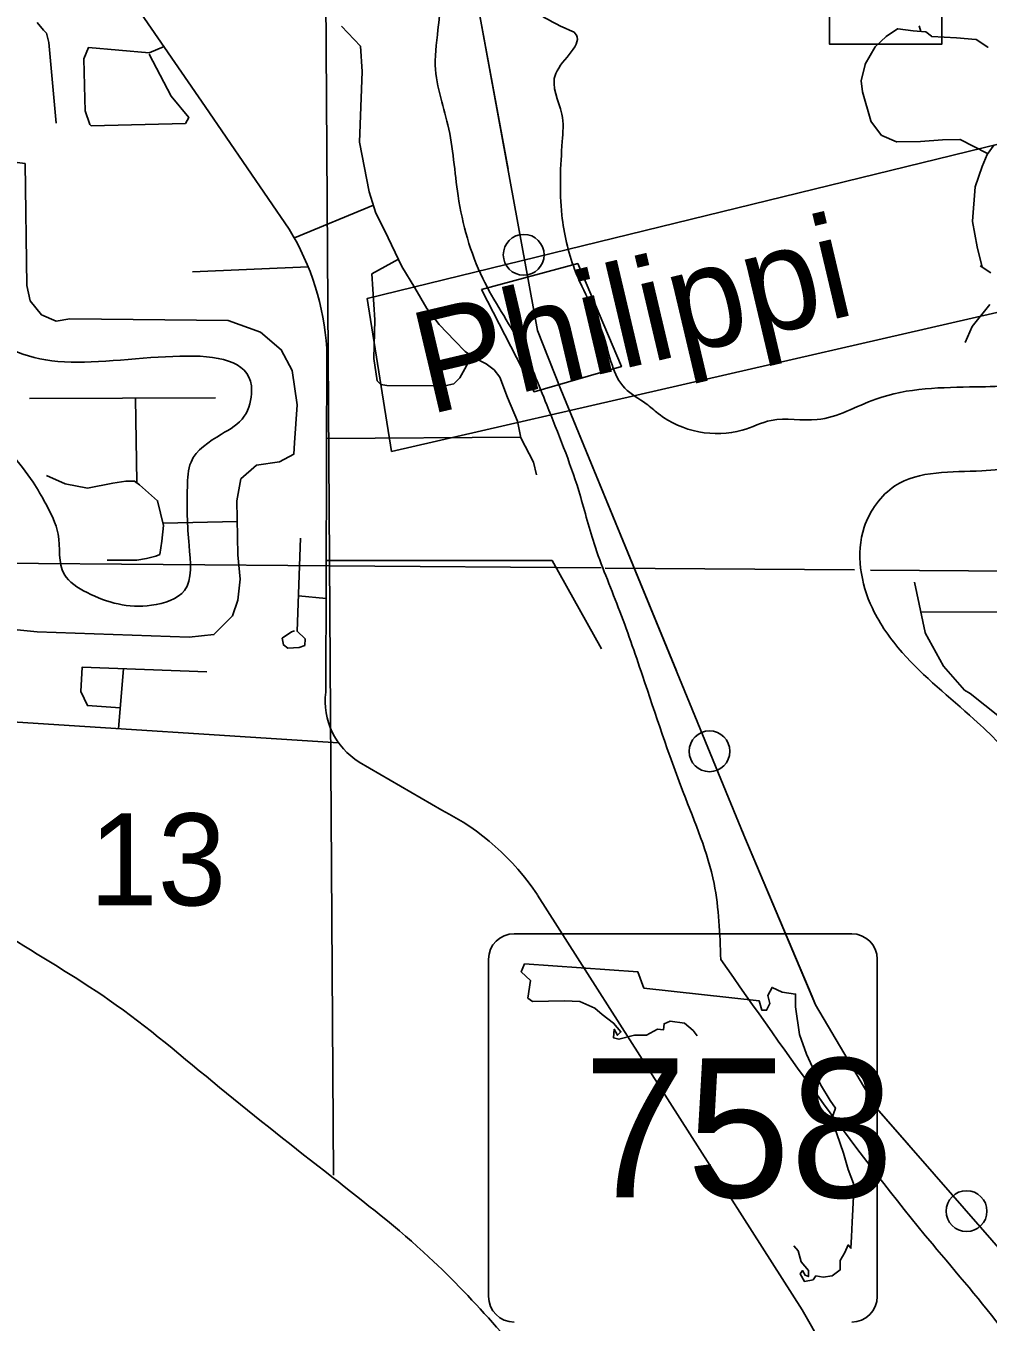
# Model space of a CAD drawing. Extents: x 408847 to 817539, y 923858 to 1151780.
# Drawn here: x 477217 to 481921, y 1063793 to 1070134 of the extents above; entities that cross this region are included whole.
import ezdxf

# ---------------------------------------------------------------- set-up
doc = ezdxf.new("R2010")
doc.units = 0
for name, color, linetype in [('County Route Divided Highway Outline and Fill', 7, 'Continuous'), ('County Routes Highway Center Lines', 7, 'Continuous'), ('Lakes and Ponds', 7, 'Continuous'), ('Level 12', 7, 'Continuous'), ('Level 42', 7, 'Continuous'), ('Level 43', 7, 'Continuous'), ('Level 8', 7, 'Continuous'), ('Local Roads Improved', 7, 'Continuous'), ('Local Roads Paved', 7, 'Continuous'), ('Masks for Road Features', 7, 'Continuous'), ('Masks for Text', 7, 'Continuous'), ('Narrow River Creek and Branch and Slough', 7, 'Continuous'), ('Roadshields State Highways', 7, 'Continuous'), ('Section Lines', 7, 'Continuous'), ('State Routes Highway Center Lines', 7, 'Continuous'), ('Township  and Range lines', 7, 'Continuous')]:
    doc.layers.add(name, color=color, linetype=linetype)

msp = doc.modelspace()

# ---------------------------------------------------------------- linework, layer by layer
at = {"layer": 'County Route Divided Highway Outline and Fill'}
msp.add_line((478746, 1066626.6), (476169.9, 1066791.9), dxfattribs=at)
at = {"layer": 'County Routes Highway Center Lines'}
msp.add_line((478746, 1066626.6), (476169.9, 1066791.9), dxfattribs=at)
at = {"layer": 'Lakes and Ponds'}
for points in [[(479897.6, 1070103.3), (479674.1, 1070302.1), (479728.1, 1070384.2), (479888.3, 1070406.2), (479968.4, 1070562.4), (480146.6, 1070652.5), (480404.9, 1070598.4), (480593.1, 1070432.2), (480775.3, 1070548.4), (480765.3, 1070740.6)], [(480614.3, 1065566.7), (480581.8, 1065938), (480431.1, 1066384.8), (480232, 1066955.4), (480113.7, 1067289.1), (479995.3, 1067601.3), (479920, 1067859.7), (479763.9, 1068279.5), (479634.8, 1068575.6), (479450.6, 1068898.5), (479330.5, 1069303), (479280.4, 1069649.4), (479218.4, 1069963.7), (479210.3, 1070322.1), (478955.6, 1070398.9)], [(480307.8, 1068237.7), (480250.2, 1068284.9), (480146.1, 1068361), (480044, 1068609.3), (479899.8, 1068943.7), (479837.7, 1069208), (479839.7, 1069568.3), (479837.7, 1069702.5), (479807.7, 1069900.7), (479901.8, 1070098.9), (479897.6, 1070103.3)], [(483576.1, 1070094.5), (483428.6, 1070061.7), (483397.9, 1069436.6), (483397.9, 1069234.4), (483410.2, 1069093.5), (483376.1, 1068994.7), (483121.9, 1068816.5), (482869.6, 1068636.3), (482537.2, 1068492.1), (482228.9, 1068398), (481862.5, 1068368), (481371.9, 1068307.9), (481085.6, 1068207.8), (480861.4, 1068203.8), (480719.2, 1068155.7), (480312.8, 1068233.8), (480307.8, 1068237.7)], [(472385, 1068728.4), (472744.5, 1068446), (473235, 1068053.5), (473505.3, 1067783.3), (473761.6, 1067527), (474011.8, 1067394.8), (474499.4, 1067240.8), (474821.7, 1067068.2), (475087.7, 1066888.5), (475404.8, 1066689.5), (475771.2, 1066453.4), (476248.5, 1066199.8), (476761.1, 1065923.2), (477111.7, 1065694.2), (477623.8, 1065368.6), (478164.4, 1064940.2), (478713, 1064503.7), (479187.5, 1064111.3), (479517.9, 1063768.9), (479870.3, 1063350.4), (480228.7, 1062897.9), (480476.9, 1062563.6), (480721.2, 1062137.1), (481007.5, 1061666.6), (481241.8, 1061204.1), (481490, 1060775.6), (481538.1, 1060563.4)], [(483666.9, 1062337.5), (483621.2, 1062429), (483549.2, 1062564), (483478.2, 1062867.9), (483514.3, 1063090.2), (483564.3, 1063328.4), (483658.4, 1063596.7), (483610.4, 1063756.9), (483698.5, 1063947.1), (483590.4, 1063959.1), (483151.9, 1064181.4), (482865.6, 1064191.4), (482767.5, 1064113.3), (482447.1, 1064197.4), (482224.9, 1064279.5), (482140.8, 1064381.6), (481998.6, 1064643.9), (481998.6, 1064780), (482002.6, 1065046.3), (482000.6, 1065164.5), (482078.7, 1065326.6), (482238.9, 1065612.9), (482335, 1065715.1), (482345, 1065847.2), (482274.9, 1066155.5), (482084.7, 1066497.9), (481852.5, 1066742.2), (481502.1, 1067068.5), (481355.9, 1067284.8), (481315.9, 1067681.2), (481466, 1067883.4), (481890.5, 1067957.5), (482230.9, 1067993.6), (482515.2, 1068029.6), (482879.6, 1068185.8), (483155.9, 1068376), (483430.2, 1068558.2), (483594.8, 1068659.8)], [(483098.8, 1062124.6), (483081.5, 1062159.2), (482858.3, 1062567.6), (482740.2, 1062797.9), (482423.9, 1063144.2), (482249.7, 1063378.5), (482001.4, 1063742.9), (481649, 1064175.4), (480614.3, 1065566.7)]]:
    msp.add_spline(points, degree=3, dxfattribs=at)
at = {"layer": 'Level 12'}
for centre in [(479651.2, 1069014.1), (480559.5, 1066585.3), (481816.2, 1064335.8)]:
    msp.add_circle(centre, 99.8, dxfattribs=at)
at = {"layer": 'Level 43'}
msp.add_lwpolyline([(481145.5, 1070884.1), (481695.8, 1070884.1), (481695.8, 1070045), (481145.5, 1070045)], close=True, dxfattribs=at)
at = {"layer": 'Level 8'}
msp.add_line((476169.9, 1066791.9), (478746, 1066626.6), dxfattribs=at)
at = {"layer": 'Local Roads Improved'}
for p, q in [((481584.4, 1070133.7), (481592.2, 1070106.4)), ((481562.4, 1067412.3), (481613.7, 1067165.9)), ((481562.4, 1067412.3), (481613.7, 1067165.9)), ((481562.4, 1067412.3), (481613.7, 1067165.9)), ((483071.1, 1067263.3), (481591.7, 1067268.2)), ((481613.9, 1067165.4), (481703.9, 1067002.2)), ((481613.9, 1067165.4), (481703.9, 1067002.2)), ((481613.9, 1067165.4), (481703.9, 1067002.2)), ((481704.2, 1067001.8), (481806.4, 1066885)), ((481704.2, 1067001.8), (481806.4, 1066885)), ((481704.2, 1067001.8), (481806.4, 1066885)), ((481806.8, 1066884.6), (481833.4, 1066867.7)), ((481806.8, 1066884.6), (481833.4, 1066867.7)), ((481806.8, 1066884.6), (481833.4, 1066867.7)), ((481833.4, 1066867.7), (481977.4, 1066754.1)), ((481833.4, 1066867.7), (481977.4, 1066754.1))]:
    msp.add_line(p, q, dxfattribs=at)
for points in [[(478972.4, 1069131.6), (478928.3, 1069217.5), (478896.2, 1069321.9), (478848.1, 1069565.4), (478861.5, 1069910.7), (478853.4, 1070033.9), (478759.8, 1070132.9)], [(478972.4, 1069131.6), (478928.3, 1069217.5), (478896.2, 1069321.9), (478848.1, 1069565.4), (478861.5, 1069910.7), (478853.4, 1070033.9), (478759.8, 1070132.9)], [(478363.8, 1068635.4), (478206, 1068692.8), (477432.8, 1068700.9), (477365.9, 1068690.2), (477293.7, 1068719.6), (477237.5, 1068789.1), (477221.4, 1068864), (477213.4, 1069460), (477135.8, 1069470.8), (477066.3, 1069513.6), (476980.7, 1069604.6), (476881.7, 1069682.2), (476747.9, 1069735.7), (476598.1, 1069762.5)], [(476598.1, 1069762.5), (476747.9, 1069735.7), (476881.7, 1069682.2), (476980.7, 1069604.6), (477066.3, 1069513.6), (477135.8, 1069470.8), (477213.4, 1069460), (477221.4, 1068864), (477237.5, 1068789.1), (477293.7, 1068719.6), (477365.9, 1068690.2), (477432.8, 1068700.9), (478206, 1068692.8), (478363.8, 1068635.4)], [(478363.8, 1068635.4), (478206, 1068692.8), (477432.8, 1068700.9), (477365.9, 1068690.2), (477293.7, 1068719.6), (477237.5, 1068789.1), (477221.4, 1068864), (477213.4, 1069460), (477135.8, 1069470.8), (477066.3, 1069513.6), (476980.7, 1069604.6), (476881.7, 1069682.2), (476747.9, 1069735.7), (476598.1, 1069762.5)], [(479713.8, 1067936.9), (479698.6, 1068000.2), (479637.8, 1068119.1), (479620.1, 1068200.1), (479572.1, 1068316.6), (479534.1, 1068415.3), (479506.3, 1068450.7), (479468.3, 1068481.1), (479407.6, 1068511.5), (479364.6, 1068541.8), (479314, 1068592.5), (479238.1, 1068673.5), (479177.3, 1068751.9), (479119.1, 1068853.2), (479055.9, 1068957), (478972.4, 1069131.6)], [(479713.8, 1067936.9), (479698.6, 1068000.2), (479637.8, 1068119.1), (479620.1, 1068200.1), (479572.1, 1068316.6), (479534.1, 1068415.3), (479506.3, 1068450.7), (479468.3, 1068481.1), (479407.6, 1068511.5), (479364.6, 1068541.8), (479314, 1068592.5), (479238.1, 1068673.5), (479177.3, 1068751.9), (479119.1, 1068853.2), (479055.9, 1068957), (478972.4, 1069131.6)], [(478934.4, 1068397.6), (478917.6, 1068506), (478923, 1068696.1), (478909.1, 1068921.5)], [(478254.1, 1067546), (478248.8, 1067811), (478267.5, 1067918.1), (478345.1, 1067985), (478457.5, 1068001.1), (478527, 1068038.5), (478529.7, 1068094.8), (478543.1, 1068279.4), (478519, 1068448.1), (478465.5, 1068549.8), (478363.8, 1068635.4)], [(478254.1, 1067546), (478248.8, 1067811), (478267.5, 1067918.1), (478345.1, 1067985), (478457.5, 1068001.1), (478527, 1068038.5), (478529.7, 1068094.8), (478543.1, 1068279.4), (478519, 1068448.1), (478465.5, 1068549.8), (478363.8, 1068635.4)], [(478363.8, 1068635.4), (478465.5, 1068549.8), (478519, 1068448.1), (478543.1, 1068279.4), (478529.7, 1068094.8), (478527, 1068038.5), (478457.5, 1068001.1), (478345.1, 1067985), (478267.5, 1067918.1), (478248.8, 1067811), (478254.1, 1067546)], [(478254.1, 1067546), (478248.8, 1067811), (478267.5, 1067918.1), (478345.1, 1067985), (478457.5, 1068001.1), (478527, 1068038.5), (478529.7, 1068094.8), (478543.1, 1068279.4), (478519, 1068448.1), (478465.5, 1068549.8), (478363.8, 1068635.4)], [(479397.7, 1068518.5), (479339.3, 1068412.8), (479308.9, 1068382.4), (479265.9, 1068372.3), (478982.5, 1068374.8), (478952.1, 1068379.8), (478934.4, 1068397.6)], [(477317.8, 1067934.1), (477408.7, 1067894), (477518.4, 1067872.6), (477641.5, 1067896.7), (477705.7, 1067907.4), (477748.5, 1067907.4), (477772.6, 1067888.6), (477860.9, 1067811), (477890.3, 1067690.6), (477882.3, 1067612.9), (477871.6, 1067548.7)], [(476354.6, 1067804.4), (476421.5, 1067694.6), (476499.1, 1067606.3), (476643.6, 1067526), (476755.9, 1067469.8), (476838.9, 1067392.1), (476961.9, 1067269), (477036.8, 1067210.1), (477109.1, 1067186), (477272.3, 1067170), (478016, 1067143.2), (478136.4, 1067156.6), (478227.4, 1067247.6), (478254.1, 1067325.2), (478264.8, 1067426.9), (478254.1, 1067546)], [(476354.6, 1067804.4), (476421.5, 1067694.6), (476499.1, 1067606.3), (476643.6, 1067526), (476755.9, 1067469.8), (476838.9, 1067392.1), (476961.9, 1067269), (477036.8, 1067210.1), (477109.1, 1067186), (477272.3, 1067170), (478016, 1067143.2), (478136.4, 1067156.6), (478227.4, 1067247.6), (478254.1, 1067325.2), (478264.8, 1067426.9), (478254.1, 1067546)], [(478254.1, 1067546), (478264.8, 1067426.9), (478254.1, 1067325.2), (478227.4, 1067247.6), (478136.4, 1067156.6), (478016, 1067143.2), (477272.3, 1067170), (477109.1, 1067186), (477036.8, 1067210.1), (476961.9, 1067269), (476838.9, 1067392.1), (476755.9, 1067469.8), (476643.6, 1067526), (476499.1, 1067606.3), (476421.5, 1067694.6), (476354.6, 1067804.4)], [(476354.6, 1067804.4), (476421.5, 1067694.6), (476499.1, 1067606.3), (476643.6, 1067526), (476755.9, 1067469.8), (476838.9, 1067392.1), (476961.9, 1067269), (477036.8, 1067210.1), (477109.1, 1067186), (477272.3, 1067170), (478016, 1067143.2), (478136.4, 1067156.6), (478227.4, 1067247.6), (478254.1, 1067325.2), (478264.8, 1067426.9), (478254.1, 1067546)], [(477871.6, 1067548.7), (477852.8, 1067539.4), (477807.4, 1067528.7), (477759.2, 1067520.6), (477614.7, 1067520.6)]]:
    msp.add_lwpolyline(points, dxfattribs=at)
for centre, start, end in [((481615.6, 1067166.3), 191.73995, 208.89711), ((481615.6, 1067166.3), 191.73995, 208.89711), ((481615.6, 1067166.3), 191.73995, 208.89711), ((481705.7, 1067003.2), 208.89711, 221.17179), ((481705.7, 1067003.2), 208.89711, 221.17179), ((481705.7, 1067003.2), 208.89711, 221.17179), ((481807.9, 1066886.3), 221.17179, 237.51588), ((481807.9, 1066886.3), 221.17179, 237.51588), ((481807.9, 1066886.3), 221.17179, 237.51588)]:
    msp.add_arc(centre, 2, start, end, dxfattribs=at)
at = {"layer": 'Local Roads Paved'}
for p, q in [((481423.5, 1070082.6), (481478.8, 1070118.7)), ((481478.8, 1070118.7), (481423.5, 1070082.6)), ((481480.2, 1070119), (481555.1, 1070109.4)), ((481555.1, 1070109.4), (481480.2, 1070119)), ((481555.2, 1070109.4), (481615.6, 1070104.5)), ((481615.6, 1070104.5), (481555.2, 1070109.4)), ((481369.8, 1070031.4), (481423.2, 1070082.4)), ((481423.2, 1070082.4), (481369.8, 1070031.4)), ((481616.6, 1070104.1), (481645, 1070082.9)), ((481645, 1070082.9), (481616.6, 1070104.1)), ((481646, 1070082.5), (481767.5, 1070075.2)), ((481767.5, 1070075.2), (481646, 1070082.5)), ((481767.5, 1070075.2), (481862.2, 1070067.9)), ((481862.2, 1070067.9), (481767.5, 1070075.2)), ((481863.1, 1070067.5), (481920.5, 1070029.3)), ((481920.5, 1070029.3), (481863.1, 1070067.5)), ((481320.9, 1069946), (481369.5, 1070030.9)), ((481369.5, 1070030.9), (481320.9, 1069946)), ((481301.3, 1069865.5), (481320.7, 1069945.4)), ((481320.7, 1069945.4), (481301.3, 1069865.5)), ((481307.7, 1069810.7), (481301.3, 1069864.8)), ((481301.3, 1069864.8), (481307.7, 1069810.7)), ((481347.5, 1069669.1), (481307.7, 1069810.7)), ((481307.7, 1069810.7), (481347.5, 1069669.1)), ((481401, 1069598.4), (481347.9, 1069668.5)), ((481347.9, 1069668.5), (481401, 1069598.4)), ((481474.2, 1069566.4), (481401.8, 1069597.7)), ((481401.8, 1069597.7), (481474.2, 1069566.4)), ((481591.7, 1069568.6), (481475, 1069566.2)), ((481475, 1069566.2), (481591.7, 1069568.6)), ((481699.1, 1069576), (481591.8, 1069568.6)), ((481591.8, 1069568.6), (481699.1, 1069576)), ((481784.1, 1069578.4), (481699.2, 1069576)), ((481699.2, 1069576), (481784.1, 1069578.4)), ((481919.3, 1069509.1), (481785, 1069578.2)), ((481785, 1069578.2), (481919.3, 1069509.1)), ((481950.5, 1069551.5), (481916.6, 1069505.3)), ((481916.3, 1069504.9), (481892, 1069446.6)), ((481892, 1069446.4), (481857.9, 1069346.6)), ((481857.8, 1069346.1), (481845.6, 1069178.1)), ((478529.9, 1069096.4), (478916, 1069257.6)), ((481845.7, 1069177.6), (481867.6, 1069053.4)), ((481867.6, 1069053.2), (481892, 1068953.2)), ((478909.1, 1068921.5), (479038.7, 1068993)), ((478597.3, 1068954.8), (478032.1, 1068931.1)), ((481882.2, 1068960.5), (481935.4, 1068926.6)), ((481930.8, 1068770.6), (481843.4, 1068663.7)), ((481843.4, 1068663.7), (481930.8, 1068770.6)), ((481843.1, 1068663.3), (481809, 1068585.4)), ((481809, 1068585.4), (481843.1, 1068663.3)), ((477234.8, 1068311.6), (478144.5, 1068314.2)), ((477753.8, 1068311.6), (477759.2, 1067902)), ((479637.8, 1068121.7), (478686.7, 1068115.7)), ((478250.8, 1067709.4), (477887.7, 1067701.1)), ((481562.4, 1067412.3), (481613.7, 1067165.9)), ((478549.2, 1067345.7), (478684.5, 1067332.7)), ((481613.9, 1067165.4), (481703.9, 1067002.2)), ((477670, 1066695.6), (477695, 1066990.6)), ((481704.2, 1067001.8), (481806.4, 1066885)), ((481806.8, 1066884.6), (481833.4, 1066867.7)), ((481833.4, 1066867.7), (481977.4, 1066754.1))]:
    msp.add_line(p, q, dxfattribs=at)
for points in [[(477272.3, 1070149.8), (477304, 1070112.2), (477317.7, 1070098.5), (477329.1, 1070053.3), (477365.9, 1069658.1)], [(477893, 1070032.4), (477820.7, 1070001.7), (477523.8, 1070028.5), (477499.7, 1069972.3), (477505, 1069776.9), (477507.7, 1069718), (477529.1, 1069651.1), (477537.1, 1069645.7), (477997.3, 1069656.5), (478013.4, 1069685.9), (477927.7, 1069790.3), (477820, 1069994.9)], [(478559.1, 1067627.7), (478543.1, 1067172.7), (478583.2, 1067135.2), (478580.5, 1067103.1), (478553.8, 1067092.4), (478497.6, 1067089.7), (478476.2, 1067105.7), (478470.9, 1067137.9), (478516.3, 1067170), (478529.7, 1067175.3)], [(478685, 1067518.3), (479789.7, 1067518.3), (480030.8, 1067086.7)], [(477678.6, 1066797.2), (477518.4, 1066808.6), (477486.3, 1066878.2), (477491.7, 1066996), (478101.6, 1066974.6)]]:
    msp.add_lwpolyline(points, dxfattribs=at)
for centre, start, end in [((481479.9, 1070117), 82.644, 123.1244), ((481479.9, 1070117), 82.644, 123.1244), ((481555.3, 1070111.3), 262.644, 265.42381), ((481555.3, 1070111.3), 262.644, 265.42381), ((481424.6, 1070080.9), 123.1244, 133.68203), ((481424.6, 1070080.9), 123.12439, 133.68203), ((481615.4, 1070102.5), 53.11641, 85.42381), ((481615.4, 1070102.5), 53.11641, 85.42381), ((481646.2, 1070084.5), 233.11641, 266.56466), ((481646.2, 1070084.5), 233.11641, 266.56466), ((481767.4, 1070073.2), 85.59911, 86.56466), ((481767.4, 1070073.2), 85.59911, 86.56466), ((481862, 1070065.9), 56.29676, 85.59911), ((481862, 1070065.9), 56.29677, 85.59912), ((481371.2, 1070030), 133.68203, 150.26741), ((481371.2, 1070030), 133.68203, 150.2674), ((481919.4, 1070027.6), 3.30023, 56.29676), ((481919.4, 1070027.6), 3.30022, 56.29676), ((481322.7, 1069945), 150.26741, 166.37954), ((481322.7, 1069945), 150.26741, 166.37954), ((481303.3, 1069865), 166.37954, 186.73882), ((481303.3, 1069865), 166.37953, 186.73882), ((481349.5, 1069669.7), 195.7189, 217.17097), ((481349.5, 1069669.7), 195.7189, 217.17097), ((481402.6, 1069599.6), 217.17097, 246.5609), ((481402.6, 1069599.6), 217.17097, 246.5609), ((481475, 1069568.2), 246.5609, 271.19408), ((481475, 1069568.2), 246.5609, 271.19408), ((481591.7, 1069570.6), 271.19408, 273.90243), ((481591.7, 1069570.6), 271.19408, 273.90243), ((481699.2, 1069574), 91.63739, 93.90243), ((481699.2, 1069574), 91.63739, 93.90243), ((481784.1, 1069576.4), 62.77228, 91.63739), ((481784.1, 1069576.4), 62.77228, 91.63739), ((481918.2, 1069504.1), 143.62927, 157.39026), ((481893.9, 1069445.8), 157.39026, 161.15556), ((481859.8, 1069346), 161.15556, 175.85743), ((481847.6, 1069178), 175.85743, 190.0031), ((481869.5, 1069053.7), 190.0031, 193.7004), ((481844.9, 1068662.5), 140.72457, 156.3811), ((481844.9, 1068662.5), 140.72458, 156.3811), ((481615.6, 1067166.3), 191.73995, 208.89711), ((481705.7, 1067003.2), 208.89711, 221.17179), ((481807.9, 1066886.3), 221.17179, 237.51588)]:
    msp.add_arc(centre, 2, start, end, dxfattribs=at)
at = {"layer": 'Masks for Road Features'}
msp.add_lwpolyline([(479444.7, 1068844.1), (479915.3, 1068970.9), (480128.8, 1068467.5), (479701.7, 1068344.3)], close=True, dxfattribs=at)
at = {"layer": 'Masks for Text'}
msp.add_lwpolyline([(479005.4, 1068051.4), (483263.4, 1069030.2), (483103.2, 1069831.7), (478885.3, 1068799.5)], close=True, dxfattribs=at)
at = {"layer": 'Narrow River Creek and Branch and Slough'}
for points in [[(482087, 1064025.6), (481376.6, 1064839.5), (481078, 1065344.3), (480727.9, 1066175.2), (479832.2, 1068355.9), (479718.9, 1068644.4), (479430.6, 1070218.6), (478864.3, 1073376.6), (478812.9, 1073644.4), (478802.6, 1073809.3), (478864.3, 1075340), (479090.9, 1081286.4), (479132, 1082007.6), (479121.8, 1082275.4), (478754.2, 1083480.8), (478640.9, 1083686.8), (478424.7, 1083934.1), (478260, 1084078.3), (478064.4, 1084346.2)], [(479574.7, 1069432.2), (479430.6, 1070218.6), (479417.3, 1070292.9)], [(480065.6, 1067787.8), (479832.2, 1068355.9), (479736.9, 1068598.7)], [(480398, 1066978.4), (480065.6, 1067787.8)], [(481060.6, 1065385.7), (480727.9, 1066175.2), (480721, 1066192.1)], [(481536.8, 1064656), (481376.6, 1064839.5), (481078, 1065344.3), (481060.6, 1065385.7)]]:
    msp.add_lwpolyline(points, dxfattribs=at)
msp.add_spline([(476346.9, 1069967.7), (476347.4, 1069731.6), (476343.4, 1069593.4), (476349.4, 1069389.3), (476911.8, 1069047), (476981.9, 1068912.9), (477007.9, 1068748.8), (477005.9, 1068572.6), (477049.9, 1068250.4), (477148, 1068044.2), (477252.1, 1067902.1), (477314.2, 1067796), (477374.2, 1067647.9), (477404.2, 1067451.7), (477516.3, 1067361.7), (477830.6, 1067299.6), (477992.7, 1067371.7), (478014.7, 1067591.9), (478006.7, 1067878.1), (478024.7, 1068000.2), (478172.8, 1068136.3), (478284.9, 1068224.4), (478321, 1068348.5), (477438.3, 1068488.6), (477202.1, 1068528.6), (477029.9, 1068600.7)], degree=3, dxfattribs=at)
at = {"layer": 'Roadshields State Highways'}
for p, q in [((481254.5, 1065693.1), (479604.5, 1065693.1)), ((479479.5, 1065568.1), (479479.5, 1063918.1)), ((481379.5, 1063918.1), (481379.5, 1065568.1))]:
    msp.add_line(p, q, dxfattribs=at)
for points in [[(480499.1, 1065194), (480479.4, 1065219.3), (480436.5, 1065255.6), (480367.3, 1065265.5), (480337.6, 1065252.3), (480334.4, 1065222.6), (480304.7, 1065225.9), (480251.9, 1065196.2), (480192.6, 1065196.2), (480116.8, 1065176.4), (480090.4, 1065183), (480093.7, 1065225.9), (480110.2, 1065196.2), (480126.7, 1065212.7), (480090.4, 1065255.6), (480034.4, 1065298.5), (479998.1, 1065328.1), (479925.6, 1065361.1), (479849.8, 1065364.4), (479694.8, 1065361.1), (479671.8, 1065377.6), (479684.9, 1065463.4), (479638.8, 1065506.3), (479655.3, 1065545.8)], [(479655.3, 1065545.8), (480209.1, 1065506.3), (480238.8, 1065427.1), (480802.4, 1065364.4), (480815.6, 1065318.2), (480838.7, 1065318.2), (480855.2, 1065351.2), (480845.3, 1065390.8), (480865.1, 1065430.4), (480914.5, 1065407.3), (480980.5, 1065397.4), (480980.5, 1065334.7), (481000.2, 1065199.5), (481033.2, 1065103.9), (481102.4, 1064955.4), (481148.6, 1064876.3), (481174.9, 1064840), (481155.2, 1064783.9), (481181.5, 1064714.7), (481214.5, 1064619), (481237.6, 1064539.9), (481264, 1064470.6), (481264, 1064407.9), (481257.4, 1064282.6), (481254.1, 1064210), (481250.8, 1064154), (481237.6, 1064170.4), (481221.1, 1064134.2), (481198, 1064094.6), (481198, 1064048.4), (481158.5, 1064018.7), (481115.6, 1064012.1), (481079.4, 1064018.7), (481066.2, 1063998.9), (481023.3, 1063992.3), (481003.5, 1064028.6), (481013.4, 1064045.1), (481026.6, 1064022), (481043.1, 1064015.4), (481043.1, 1064045.1), (481006.8, 1064088), (480993.6, 1064140.8), (480971.1, 1064165.3)]]:
    msp.add_lwpolyline(points, dxfattribs=at)
for centre, start, end in [((479604.5, 1065568.1), 90, 180), ((481254.5, 1065568.1), 0, 90), ((479604.5, 1063918.1), 180, 270), ((481254.5, 1063918.1), 270, 0)]:
    msp.add_arc(centre, 125, start, end, dxfattribs=at)
at = {"layer": 'Section Lines'}
for p, q in [((473774, 1067530.5), (478702, 1067492.3)), ((478702, 1067492.3), (480029.6, 1067482)), ((480049.5, 1067481.8), (481267.6, 1067472.4)), ((481346.9, 1067471.8), (483771.3, 1067453))]:
    msp.add_line(p, q, dxfattribs=at)
at = {"layer": 'State Routes Highway Center Lines'}
for p, q in [((478683.2, 1066874.7), (478688, 1068556.5)), ((479251.3, 1066296.6), (478846.8, 1066532.6))]:
    msp.add_line(p, q, dxfattribs=at)
for points in [[(478505, 1069139.5), (478094.3, 1069740.2), (474656.9, 1074727.5)], [(482019.1, 1061674), (481905.9, 1061943.8), (481549.7, 1062897.7), (481491.9, 1062989.2), (481304.1, 1063340.9), (481013.3, 1063853), (479718.2, 1065882.2)]]:
    msp.add_lwpolyline(points, dxfattribs=at)
for centre, radius, start, end in [((477404.6, 1068473.9), 1286, 3.68195, 31.1656), ((479030.3, 1066830.6), 349.9, 172.76342, 238.38336), ((478707.6, 1065213.4), 1212, 33.49562, 63.34556)]:
    msp.add_arc(centre, radius, start, end, dxfattribs=at)
at = {"layer": 'Township  and Range lines'}
msp.add_line((478683.5, 1070348.7), (478721.4, 1064511.7), dxfattribs=at)

# ---------------------------------------------------------------- texts
at = {"layer": 'Level 42'}
msp.add_text('Philippi', height=500, rotation=13.27311, dxfattribs=at).set_placement((479185.9, 1068231.2))
at = {"layer": 'Level 43'}
msp.add_text('13', height=450, rotation=0.00053, dxfattribs=at).set_placement((477527.3, 1065831.4))
at = {"layer": 'Roadshields State Highways'}
msp.add_text('758', height=680, dxfattribs=at).set_placement((479942.6, 1064403.1))

doc.saveas('drawing.dxf')
